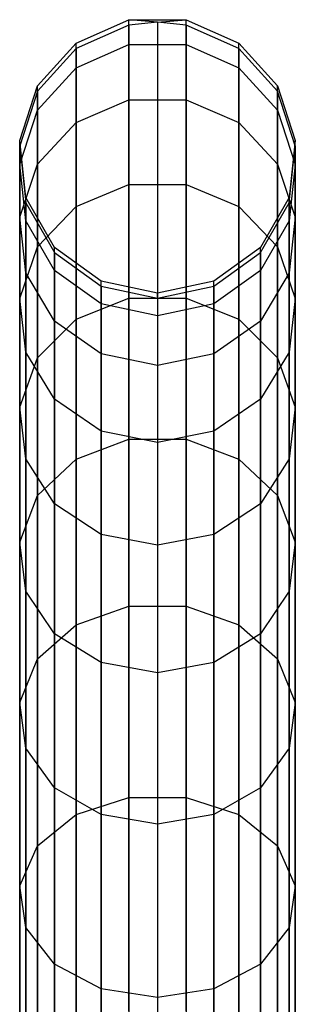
# Model space of a CAD drawing. Extents: x -189 to 189, y -189 to 189.
# Tile 311 of 591: x -0.99 to 0.99, y 182.32 to 189.44. Entities that reach past the tile are written whole.
import ezdxf

# ---------------------------------------------------------------- set-up
doc = ezdxf.new("R2010")
doc.units = 0
doc.header["$LTSCALE"] = 25.4
doc.layers.get('0').update_dxf_attribs({"linetype": 'CONTINUOUS'})

# ---------------------------------------------------------------- blocks, each defined once
blk = doc.blocks.new('CAMELEON-KENAI-C-12244_STL')
at = {"color": 0}
for p, q in [((-0.5878, 189.2742, -28.8192), (-0.2079, 189.4432, -28.8136)), ((-0.5878, 189.2742, -28.8192), (-0.2079, 189.4432, -28.8136)), ((-0.2079, 189.4034, -30.9634), (-0.5878, 189.2346, -30.9516)), ((-0.2079, 189.4034, -30.9634), (-0.5878, 189.2346, -30.9516)), ((0, 189.4252, -30.9649), (-0.2079, 189.4432, -28.8136)), ((-0.2079, 189.4432, -28.8136), (0.2079, 189.4432, -28.8136)), ((0, 189.4252, -30.9649), (-0.2079, 189.4432, -28.8136)), ((-0.2079, 189.4034, -30.9634), (-0.2079, 189.4432, -28.8136)), ((-0.2079, 189.4034, -30.9634), (-0.2079, 189.4432, -28.8136)), ((-0.2079, 189.2629, -26.6711), (-0.2079, 189.4432, -28.8136)), ((-0.2079, 189.2629, -26.6711), (-0.2079, 189.4432, -28.8136)), ((-0.2079, 189.4432, -28.8136), (0.2079, 189.4432, -28.8136)), ((0, 189.4252, -30.9649), (-0.2079, 189.4034, -30.9634)), ((0, 189.4252, -30.9649), (-0.2079, 189.4034, -30.9634)), ((-0.2079, 189.4034, -30.9634), (-0.2079, 181.7114, -140.9634)), ((-0.2079, 189.4034, -30.9634), (-0.2079, 181.7114, -140.9634)), ((0, 189.4252, -30.9649), (0.2079, 189.4432, -28.8136)), ((0, 189.4252, -30.9649), (0.2079, 189.4432, -28.8136)), ((0.2079, 189.4034, -30.9634), (0, 189.4252, -30.9649)), ((0, 189.4252, -30.9649), (0, 181.7332, -140.9649)), ((0, 189.4252, -30.9649), (0, 181.7332, -140.9649)), ((0.2079, 189.4034, -30.9634), (0, 189.4252, -30.9649)), ((0.2079, 189.4034, -30.9634), (0.2079, 189.4432, -28.8136)), ((0.2079, 189.4432, -28.8136), (0.5878, 189.2742, -28.8192)), ((0.2079, 189.4034, -30.9634), (0.2079, 189.4432, -28.8136)), ((0.2079, 189.2629, -26.6711), (0.2079, 189.4432, -28.8136)), ((0.2079, 189.2629, -26.6711), (0.2079, 189.4432, -28.8136)), ((0.2079, 189.4432, -28.8136), (0.5878, 189.2742, -28.8192)), ((0.5878, 189.2346, -30.9516), (0.2079, 189.4034, -30.9634)), ((0.2079, 189.4034, -30.9634), (0.2079, 181.7114, -140.9634)), ((0.5878, 189.2346, -30.9516), (0.2079, 189.4034, -30.9634)), ((0.2079, 189.4034, -30.9634), (0.2079, 181.7114, -140.9634)), ((-0.866, 188.9653, -28.8293), (-0.5878, 189.2742, -28.8192)), ((-0.866, 188.9653, -28.8293), (-0.5878, 189.2742, -28.8192)), ((-0.5878, 189.2346, -30.9516), (-0.5878, 189.2742, -28.8192)), ((-0.5878, 189.2346, -30.9516), (-0.5878, 189.2742, -28.8192)), ((-0.5878, 189.0953, -26.6939), (-0.5878, 189.2742, -28.8192)), ((-0.5878, 189.0953, -26.6939), (-0.5878, 189.2742, -28.8192)), ((-0.5878, 189.0953, -26.6939), (-0.2079, 189.2629, -26.6711)), ((-0.5878, 189.0953, -26.6939), (-0.2079, 189.2629, -26.6711)), ((-0.2079, 189.2629, -26.6711), (0.2079, 189.2629, -26.6711)), ((-0.2079, 188.8641, -24.5583), (-0.2079, 189.2629, -26.6711)), ((-0.2079, 188.8641, -24.5583), (-0.2079, 189.2629, -26.6711)), ((-0.2079, 189.2629, -26.6711), (0.2079, 189.2629, -26.6711)), ((0.2079, 189.2629, -26.6711), (0.5878, 189.0953, -26.6939)), ((0.2079, 188.8641, -24.5583), (0.2079, 189.2629, -26.6711)), ((0.2079, 188.8641, -24.5583), (0.2079, 189.2629, -26.6711)), ((0.2079, 189.2629, -26.6711), (0.5878, 189.0953, -26.6939)), ((0.5878, 189.2346, -30.9516), (0.5878, 189.2742, -28.8192)), ((0.5878, 189.2346, -30.9516), (0.5878, 189.2742, -28.8192)), ((0.5878, 189.2742, -28.8192), (0.866, 188.9653, -28.8293)), ((0.5878, 189.0953, -26.6939), (0.5878, 189.2742, -28.8192)), ((0.5878, 189.0953, -26.6939), (0.5878, 189.2742, -28.8192)), ((0.5878, 189.2742, -28.8192), (0.866, 188.9653, -28.8293)), ((-0.5878, 189.2346, -30.9516), (-0.866, 188.9264, -30.93)), ((-0.5878, 189.2346, -30.9516), (-0.866, 188.9264, -30.93)), ((-0.5878, 189.2346, -30.9516), (-0.5878, 181.5427, -140.9516)), ((-0.5878, 189.2346, -30.9516), (-0.5878, 181.5427, -140.9516)), ((0.866, 188.9264, -30.93), (0.5878, 189.2346, -30.9516)), ((0.5878, 189.2346, -30.9516), (0.5878, 181.5427, -140.9516)), ((0.866, 188.9264, -30.93), (0.5878, 189.2346, -30.9516)), ((0.5878, 189.2346, -30.9516), (0.5878, 181.5427, -140.9516)), ((-0.866, 188.7891, -26.7356), (-0.5878, 189.0953, -26.6939)), ((-0.866, 188.7891, -26.7356), (-0.5878, 189.0953, -26.6939)), ((-0.5878, 188.6997, -24.5981), (-0.5878, 189.0953, -26.6939)), ((-0.5878, 188.6997, -24.5981), (-0.5878, 189.0953, -26.6939)), ((0.5878, 189.0953, -26.6939), (0.866, 188.7891, -26.7356)), ((0.5878, 188.6997, -24.5981), (0.5878, 189.0953, -26.6939)), ((0.5878, 188.6997, -24.5981), (0.5878, 189.0953, -26.6939)), ((0.5878, 189.0953, -26.6939), (0.866, 188.7891, -26.7356)), ((-0.9945, 188.5701, -28.8422), (-0.866, 188.9653, -28.8293)), ((-0.9945, 188.5701, -28.8422), (-0.866, 188.9653, -28.8293)), ((-0.866, 188.9264, -30.93), (-0.9945, 188.5319, -30.9024)), ((-0.866, 188.9264, -30.93), (-0.9945, 188.5319, -30.9024)), ((-0.866, 188.9264, -30.93), (-0.866, 188.9653, -28.8293)), ((-0.866, 188.9264, -30.93), (-0.866, 188.9653, -28.8293)), ((-0.866, 188.7891, -26.7356), (-0.866, 188.9653, -28.8293)), ((-0.866, 188.7891, -26.7356), (-0.866, 188.9653, -28.8293)), ((-0.866, 188.9264, -30.93), (-0.866, 181.2344, -140.93)), ((-0.866, 188.9264, -30.93), (-0.866, 181.2344, -140.93)), ((0.866, 188.9264, -30.93), (0.866, 188.9653, -28.8293)), ((0.866, 188.9653, -28.8293), (0.9945, 188.5701, -28.8422)), ((0.866, 188.9264, -30.93), (0.866, 188.9653, -28.8293)), ((0.866, 188.7891, -26.7356), (0.866, 188.9653, -28.8293)), ((0.866, 188.7891, -26.7356), (0.866, 188.9653, -28.8293)), ((0.866, 188.9653, -28.8293), (0.9945, 188.5701, -28.8422)), ((0.9945, 188.5319, -30.9024), (0.866, 188.9264, -30.93)), ((0.866, 188.9264, -30.93), (0.866, 181.2344, -140.93)), ((0.9945, 188.5319, -30.9024), (0.866, 188.9264, -30.93)), ((0.866, 188.9264, -30.93), (0.866, 181.2344, -140.93)), ((-0.5878, 188.6997, -24.5981), (-0.2079, 188.8641, -24.5583)), ((-0.5878, 188.6997, -24.5981), (-0.2079, 188.8641, -24.5583)), ((-0.2079, 188.8641, -24.5583), (0.2079, 188.8641, -24.5583)), ((-0.2079, 188.2512, -22.4974), (-0.2079, 188.8641, -24.5583)), ((-0.2079, 188.2512, -22.4974), (-0.2079, 188.8641, -24.5583)), ((-0.2079, 188.8641, -24.5583), (0.2079, 188.8641, -24.5583)), ((0.2079, 188.8641, -24.5583), (0.5878, 188.6997, -24.5981)), ((0.2079, 188.2512, -22.4974), (0.2079, 188.8641, -24.5583)), ((0.2079, 188.2512, -22.4974), (0.2079, 188.8641, -24.5583)), ((0.2079, 188.8641, -24.5583), (0.5878, 188.6997, -24.5981)), ((-0.9945, 188.3972, -26.7889), (-0.866, 188.7891, -26.7356)), ((-0.9945, 188.3972, -26.7889), (-0.866, 188.7891, -26.7356)), ((-0.866, 188.3994, -24.6709), (-0.866, 188.7891, -26.7356)), ((-0.866, 188.3994, -24.6709), (-0.866, 188.7891, -26.7356)), ((0.866, 188.7891, -26.7356), (0.9945, 188.3972, -26.7889)), ((0.866, 188.3994, -24.6709), (0.866, 188.7891, -26.7356)), ((0.866, 188.3994, -24.6709), (0.866, 188.7891, -26.7356)), ((0.866, 188.7891, -26.7356), (0.9945, 188.3972, -26.7889)), ((-0.866, 188.3994, -24.6709), (-0.5878, 188.6997, -24.5981)), ((-0.866, 188.3994, -24.6709), (-0.5878, 188.6997, -24.5981)), ((-0.5878, 188.0918, -22.5538), (-0.5878, 188.6997, -24.5981)), ((-0.5878, 188.0918, -22.5538), (-0.5878, 188.6997, -24.5981)), ((0.5878, 188.6997, -24.5981), (0.866, 188.3994, -24.6709)), ((0.5878, 188.0918, -22.5538), (0.5878, 188.6997, -24.5981)), ((0.5878, 188.0918, -22.5538), (0.5878, 188.6997, -24.5981)), ((0.5878, 188.6997, -24.5981), (0.866, 188.3994, -24.6709)), ((-0.9945, 188.5319, -30.9024), (-0.9945, 188.5701, -28.8422)), ((-0.9945, 188.5319, -30.9024), (-0.9945, 188.5701, -28.8422)), ((-0.9511, 188.1568, -28.8557), (-0.9945, 188.5701, -28.8422)), ((-0.9945, 188.3972, -26.7889), (-0.9945, 188.5701, -28.8422)), ((-0.9511, 188.1568, -28.8557), (-0.9945, 188.5701, -28.8422)), ((-0.9945, 188.3972, -26.7889), (-0.9945, 188.5701, -28.8422)), ((0.9945, 188.5701, -28.8422), (0.9511, 188.1568, -28.8557)), ((0.9945, 188.5701, -28.8422), (0.9511, 188.1568, -28.8557)), ((0.9945, 188.5319, -30.9024), (0.9945, 188.5701, -28.8422)), ((0.9945, 188.5319, -30.9024), (0.9945, 188.5701, -28.8422)), ((0.9945, 188.3972, -26.7889), (0.9945, 188.5701, -28.8422)), ((0.9945, 188.3972, -26.7889), (0.9945, 188.5701, -28.8422)), ((-0.9945, 188.5319, -30.9024), (-0.9511, 188.1193, -30.8736)), ((-0.9945, 188.5319, -30.9024), (-0.9511, 188.1193, -30.8736)), ((-0.9945, 188.5319, -30.9024), (-0.9945, 180.8399, -140.9024)), ((-0.9945, 188.5319, -30.9024), (-0.9945, 180.8399, -140.9024)), ((0.9511, 188.1193, -30.8736), (0.9945, 188.5319, -30.9024)), ((0.9511, 188.1193, -30.8736), (0.9945, 188.5319, -30.9024)), ((0.9945, 188.5319, -30.9024), (0.9945, 180.8399, -140.9024)), ((0.9945, 188.5319, -30.9024), (0.9945, 180.8399, -140.9024)), ((-0.9945, 188.0151, -24.7641), (-0.866, 188.3994, -24.6709)), ((-0.9945, 188.0151, -24.7641), (-0.866, 188.3994, -24.6709)), ((-0.9511, 187.9875, -26.8446), (-0.9945, 188.3972, -26.7889)), ((-0.9945, 188.0151, -24.7641), (-0.9945, 188.3972, -26.7889)), ((-0.9511, 187.9875, -26.8446), (-0.9945, 188.3972, -26.7889)), ((-0.9945, 188.0151, -24.7641), (-0.9945, 188.3972, -26.7889)), ((-0.866, 187.8005, -22.657), (-0.866, 188.3994, -24.6709)), ((-0.866, 187.8005, -22.657), (-0.866, 188.3994, -24.6709)), ((0.866, 188.3994, -24.6709), (0.9945, 188.0151, -24.7641)), ((0.866, 187.8005, -22.657), (0.866, 188.3994, -24.6709)), ((0.866, 187.8005, -22.657), (0.866, 188.3994, -24.6709)), ((0.866, 188.3994, -24.6709), (0.9945, 188.0151, -24.7641)), ((0.9945, 188.3972, -26.7889), (0.9511, 187.9875, -26.8446)), ((0.9945, 188.3972, -26.7889), (0.9511, 187.9875, -26.8446)), ((0.9945, 188.0151, -24.7641), (0.9945, 188.3972, -26.7889)), ((0.9945, 188.0151, -24.7641), (0.9945, 188.3972, -26.7889)), ((-0.5878, 188.0918, -22.5538), (-0.2079, 188.2512, -22.4974)), ((-0.5878, 188.0918, -22.5538), (-0.2079, 188.2512, -22.4974)), ((-0.2079, 188.2512, -22.4974), (0.2079, 188.2512, -22.4974)), ((-0.2079, 187.4306, -20.51), (-0.2079, 188.2512, -22.4974)), ((-0.2079, 187.4306, -20.51), (-0.2079, 188.2512, -22.4974)), ((-0.2079, 188.2512, -22.4974), (0.2079, 188.2512, -22.4974)), ((0.2079, 188.2512, -22.4974), (0.5878, 188.0918, -22.5538)), ((0.2079, 187.4306, -20.51), (0.2079, 188.2512, -22.4974)), ((0.2079, 187.4306, -20.51), (0.2079, 188.2512, -22.4974)), ((0.2079, 188.2512, -22.4974), (0.5878, 188.0918, -22.5538)), ((-0.9511, 188.1193, -30.8736), (-0.9511, 188.1568, -28.8557)), ((-0.9511, 188.1193, -30.8736), (-0.9511, 188.1568, -28.8557)), ((-0.7431, 187.7968, -28.8675), (-0.9511, 188.1568, -28.8557)), ((-0.9511, 187.9875, -26.8446), (-0.9511, 188.1568, -28.8557)), ((-0.7431, 187.7968, -28.8675), (-0.9511, 188.1568, -28.8557)), ((-0.9511, 187.9875, -26.8446), (-0.9511, 188.1568, -28.8557)), ((0.9511, 188.1568, -28.8557), (0.7431, 187.7968, -28.8675)), ((0.9511, 188.1568, -28.8557), (0.7431, 187.7968, -28.8675)), ((0.9511, 188.1193, -30.8736), (0.9511, 188.1568, -28.8557)), ((0.9511, 188.1193, -30.8736), (0.9511, 188.1568, -28.8557)), ((0.9511, 187.9875, -26.8446), (0.9511, 188.1568, -28.8557)), ((0.9511, 187.9875, -26.8446), (0.9511, 188.1568, -28.8557)), ((-0.9511, 188.1193, -30.8736), (-0.7431, 187.7601, -30.8485)), ((-0.9511, 188.1193, -30.8736), (-0.7431, 187.7601, -30.8485)), ((-0.9511, 188.1193, -30.8736), (-0.9511, 180.4274, -140.8736)), ((-0.9511, 188.1193, -30.8736), (-0.9511, 180.4274, -140.8736)), ((-0.866, 187.8005, -22.657), (-0.5878, 188.0918, -22.5538)), ((-0.866, 187.8005, -22.657), (-0.5878, 188.0918, -22.5538)), ((-0.5878, 187.2777, -20.5825), (-0.5878, 188.0918, -22.5538)), ((-0.5878, 187.2777, -20.5825), (-0.5878, 188.0918, -22.5538)), ((0.5878, 188.0918, -22.5538), (0.866, 187.8005, -22.657)), ((0.5878, 187.2777, -20.5825), (0.5878, 188.0918, -22.5538)), ((0.5878, 187.2777, -20.5825), (0.5878, 188.0918, -22.5538)), ((0.5878, 188.0918, -22.5538), (0.866, 187.8005, -22.657)), ((0.7431, 187.7601, -30.8485), (0.9511, 188.1193, -30.8736)), ((0.7431, 187.7601, -30.8485), (0.9511, 188.1193, -30.8736)), ((0.9511, 188.1193, -30.8736), (0.9511, 180.4274, -140.8736)), ((0.9511, 188.1193, -30.8736), (0.9511, 180.4274, -140.8736)), ((-0.9511, 187.6132, -24.8615), (-0.9945, 188.0151, -24.7641)), ((-0.9945, 187.4277, -22.789), (-0.9945, 188.0151, -24.7641)), ((-0.9511, 187.6132, -24.8615), (-0.9945, 188.0151, -24.7641)), ((-0.9945, 187.4277, -22.789), (-0.9945, 188.0151, -24.7641)), ((-0.7431, 187.6306, -26.8932), (-0.9511, 187.9875, -26.8446)), ((-0.9511, 187.6132, -24.8615), (-0.9511, 187.9875, -26.8446)), ((-0.7431, 187.6306, -26.8932), (-0.9511, 187.9875, -26.8446)), ((-0.9511, 187.6132, -24.8615), (-0.9511, 187.9875, -26.8446)), ((0.9511, 187.9875, -26.8446), (0.7431, 187.6306, -26.8932)), ((0.9511, 187.9875, -26.8446), (0.7431, 187.6306, -26.8932)), ((0.9945, 188.0151, -24.7641), (0.9511, 187.6132, -24.8615)), ((0.9945, 188.0151, -24.7641), (0.9511, 187.6132, -24.8615)), ((0.9511, 187.6132, -24.8615), (0.9511, 187.9875, -26.8446)), ((0.9511, 187.6132, -24.8615), (0.9511, 187.9875, -26.8446)), ((0.9945, 187.4277, -22.789), (0.9945, 188.0151, -24.7641)), ((0.9945, 187.4277, -22.789), (0.9945, 188.0151, -24.7641)), ((-0.9945, 187.4277, -22.789), (-0.866, 187.8005, -22.657)), ((-0.9945, 187.4277, -22.789), (-0.866, 187.8005, -22.657)), ((-0.866, 186.9985, -20.7149), (-0.866, 187.8005, -22.657)), ((-0.866, 186.9985, -20.7149), (-0.866, 187.8005, -22.657)), ((-0.7431, 187.7601, -30.8485), (-0.7431, 187.7968, -28.8675)), ((-0.7431, 187.7601, -30.8485), (-0.7431, 187.7968, -28.8675)), ((-0.4067, 187.5526, -28.8755), (-0.7431, 187.7968, -28.8675)), ((-0.7431, 187.6306, -26.8932), (-0.7431, 187.7968, -28.8675)), ((-0.4067, 187.5526, -28.8755), (-0.7431, 187.7968, -28.8675)), ((-0.7431, 187.6306, -26.8932), (-0.7431, 187.7968, -28.8675)), ((0.7431, 187.7968, -28.8675), (0.4067, 187.5526, -28.8755)), ((0.7431, 187.7968, -28.8675), (0.4067, 187.5526, -28.8755)), ((0.7431, 187.7601, -30.8485), (0.7431, 187.7968, -28.8675)), ((0.7431, 187.7601, -30.8485), (0.7431, 187.7968, -28.8675)), ((0.7431, 187.6306, -26.8932), (0.7431, 187.7968, -28.8675)), ((0.7431, 187.6306, -26.8932), (0.7431, 187.7968, -28.8675)), ((0.866, 187.8005, -22.657), (0.9945, 187.4277, -22.789)), ((0.866, 186.9985, -20.7149), (0.866, 187.8005, -22.657)), ((0.866, 186.9985, -20.7149), (0.866, 187.8005, -22.657)), ((0.866, 187.8005, -22.657), (0.9945, 187.4277, -22.789)), ((-0.7431, 187.7601, -30.8485), (-0.4067, 187.5163, -30.8314)), ((-0.7431, 187.7601, -30.8485), (-0.4067, 187.5163, -30.8314)), ((-0.7431, 187.7601, -30.8485), (-0.7431, 180.0682, -140.8484)), ((-0.7431, 187.7601, -30.8485), (-0.7431, 180.0682, -140.8484)), ((0.4067, 187.5163, -30.8314), (0.7431, 187.7601, -30.8485)), ((0.4067, 187.5163, -30.8314), (0.7431, 187.7601, -30.8485)), ((0.7431, 187.7601, -30.8485), (0.7431, 180.0682, -140.8484)), ((0.7431, 187.7601, -30.8485), (0.7431, 180.0682, -140.8484)), ((-0.4067, 187.3884, -26.9262), (-0.7431, 187.6306, -26.8932)), ((-0.7431, 187.2632, -24.9463), (-0.7431, 187.6306, -26.8932)), ((-0.4067, 187.3884, -26.9262), (-0.7431, 187.6306, -26.8932)), ((-0.7431, 187.2632, -24.9463), (-0.7431, 187.6306, -26.8932)), ((0.7431, 187.6306, -26.8932), (0.4067, 187.3884, -26.9262)), ((0.7431, 187.6306, -26.8932), (0.4067, 187.3884, -26.9262)), ((0.7431, 187.2632, -24.9463), (0.7431, 187.6306, -26.8932)), ((0.7431, 187.2632, -24.9463), (0.7431, 187.6306, -26.8932)), ((-0.7431, 187.2632, -24.9463), (-0.9511, 187.6132, -24.8615)), ((-0.9511, 187.0379, -22.927), (-0.9511, 187.6132, -24.8615)), ((-0.7431, 187.2632, -24.9463), (-0.9511, 187.6132, -24.8615)), ((-0.9511, 187.0379, -22.927), (-0.9511, 187.6132, -24.8615)), ((-0.4067, 187.5163, -30.8314), (-0.4067, 187.5526, -28.8755)), ((-0.4067, 187.5163, -30.8314), (-0.4067, 187.5526, -28.8755)), ((0, 187.4662, -28.8783), (-0.4067, 187.5526, -28.8755)), ((-0.4067, 187.3884, -26.9262), (-0.4067, 187.5526, -28.8755)), ((0, 187.4662, -28.8783), (-0.4067, 187.5526, -28.8755)), ((-0.4067, 187.3884, -26.9262), (-0.4067, 187.5526, -28.8755)), ((0.4067, 187.5526, -28.8755), (0, 187.4662, -28.8783)), ((0.4067, 187.5526, -28.8755), (0, 187.4662, -28.8783)), ((0.4067, 187.5163, -30.8314), (0.4067, 187.5526, -28.8755)), ((0.4067, 187.5163, -30.8314), (0.4067, 187.5526, -28.8755)), ((0.4067, 187.3884, -26.9262), (0.4067, 187.5526, -28.8755)), ((0.4067, 187.3884, -26.9262), (0.4067, 187.5526, -28.8755)), ((0.9511, 187.6132, -24.8615), (0.7431, 187.2632, -24.9463)), ((0.9511, 187.6132, -24.8615), (0.7431, 187.2632, -24.9463)), ((0.9511, 187.0379, -22.927), (0.9511, 187.6132, -24.8615)), ((0.9511, 187.0379, -22.927), (0.9511, 187.6132, -24.8615)), ((-0.4067, 187.5163, -30.8314), (0, 187.4301, -30.8254)), ((-0.4067, 187.5163, -30.8314), (0, 187.4301, -30.8254)), ((-0.4067, 187.5163, -30.8314), (-0.4067, 179.8243, -140.8314)), ((-0.4067, 187.5163, -30.8314), (-0.4067, 179.8243, -140.8314)), ((0, 187.4301, -30.8254), (0.4067, 187.5163, -30.8314)), ((0, 187.4301, -30.8254), (0.4067, 187.5163, -30.8314)), ((0.4067, 187.5163, -30.8314), (0.4067, 179.8243, -140.8314)), ((0.4067, 187.5163, -30.8314), (0.4067, 179.8243, -140.8314)), ((-0.9511, 187.0379, -22.927), (-0.9945, 187.4277, -22.789)), ((-0.9945, 186.6412, -20.8844), (-0.9945, 187.4277, -22.789)), ((-0.9511, 187.0379, -22.927), (-0.9945, 187.4277, -22.789)), ((-0.9945, 186.6412, -20.8844), (-0.9945, 187.4277, -22.789)), ((-0.5878, 187.2777, -20.5825), (-0.2079, 187.4306, -20.51)), ((-0.5878, 187.2777, -20.5825), (-0.2079, 187.4306, -20.51)), ((-0.2079, 187.4306, -20.51), (0.2079, 187.4306, -20.51)), ((-0.2079, 186.4108, -18.6171), (-0.2079, 187.4306, -20.51)), ((-0.2079, 186.4108, -18.6171), (-0.2079, 187.4306, -20.51)), ((-0.2079, 187.4306, -20.51), (0.2079, 187.4306, -20.51)), ((0, 187.4301, -30.8254), (0, 187.4662, -28.8783)), ((0, 187.4301, -30.8254), (0, 187.4662, -28.8783)), ((0, 187.4662, -28.8783), (0, 187.3028, -26.9378)), ((0, 187.4662, -28.8783), (0, 187.3028, -26.9378)), ((0, 187.4301, -30.8254), (0, 179.7381, -140.8254)), ((0, 187.4301, -30.8254), (0, 179.7381, -140.8254)), ((0.2079, 187.4306, -20.51), (0.5878, 187.2777, -20.5825)), ((0.2079, 186.4108, -18.6171), (0.2079, 187.4306, -20.51)), ((0.2079, 186.4108, -18.6171), (0.2079, 187.4306, -20.51)), ((0.2079, 187.4306, -20.51), (0.5878, 187.2777, -20.5825)), ((0.9945, 187.4277, -22.789), (0.9511, 187.0379, -22.927)), ((0.9945, 187.4277, -22.789), (0.9511, 187.0379, -22.927)), ((0.9945, 186.6412, -20.8844), (0.9945, 187.4277, -22.789)), ((0.9945, 186.6412, -20.8844), (0.9945, 187.4277, -22.789)), ((0, 187.3028, -26.9378), (-0.4067, 187.3884, -26.9262)), ((-0.4067, 187.0257, -25.0039), (-0.4067, 187.3884, -26.9262)), ((0, 187.3028, -26.9378), (-0.4067, 187.3884, -26.9262)), ((-0.4067, 187.0257, -25.0039), (-0.4067, 187.3884, -26.9262)), ((0.4067, 187.3884, -26.9262), (0, 187.3028, -26.9378)), ((0.4067, 187.3884, -26.9262), (0, 187.3028, -26.9378)), ((0.4067, 187.0257, -25.0039), (0.4067, 187.3884, -26.9262)), ((0.4067, 187.0257, -25.0039), (0.4067, 187.3884, -26.9262)), ((-0.866, 186.9985, -20.7149), (-0.5878, 187.2777, -20.5825)), ((-0.866, 186.9985, -20.7149), (-0.5878, 187.2777, -20.5825)), ((-0.5878, 186.2662, -18.7048), (-0.5878, 187.2777, -20.5825)), ((-0.5878, 186.2662, -18.7048), (-0.5878, 187.2777, -20.5825)), ((0, 187.3028, -26.9378), (0, 186.9416, -25.0242)), ((0, 187.3028, -26.9378), (0, 186.9416, -25.0242)), ((0.5878, 187.2777, -20.5825), (0.866, 186.9985, -20.7149)), ((0.5878, 186.2662, -18.7048), (0.5878, 187.2777, -20.5825)), ((0.5878, 186.2662, -18.7048), (0.5878, 187.2777, -20.5825)), ((0.5878, 187.2777, -20.5825), (0.866, 186.9985, -20.7149)), ((-0.4067, 187.0257, -25.0039), (-0.7431, 187.2632, -24.9463)), ((-0.7431, 186.6984, -23.0472), (-0.7431, 187.2632, -24.9463)), ((-0.4067, 187.0257, -25.0039), (-0.7431, 187.2632, -24.9463)), ((-0.7431, 186.6984, -23.0472), (-0.7431, 187.2632, -24.9463)), ((0.7431, 187.2632, -24.9463), (0.4067, 187.0257, -25.0039)), ((0.7431, 187.2632, -24.9463), (0.4067, 187.0257, -25.0039)), ((0.7431, 186.6984, -23.0472), (0.7431, 187.2632, -24.9463)), ((0.7431, 186.6984, -23.0472), (0.7431, 187.2632, -24.9463)), ((-0.9945, 186.6412, -20.8844), (-0.866, 186.9985, -20.7149)), ((-0.9945, 186.6412, -20.8844), (-0.866, 186.9985, -20.7149)), ((-0.7431, 186.6984, -23.0472), (-0.9511, 187.0379, -22.927)), ((-0.9511, 186.2676, -21.0616), (-0.9511, 187.0379, -22.927)), ((-0.7431, 186.6984, -23.0472), (-0.9511, 187.0379, -22.927)), ((-0.9511, 186.2676, -21.0616), (-0.9511, 187.0379, -22.927)), ((-0.866, 186.002, -18.8651), (-0.866, 186.9985, -20.7149)), ((-0.866, 186.002, -18.8651), (-0.866, 186.9985, -20.7149)), ((0, 186.9416, -25.0242), (-0.4067, 187.0257, -25.0039)), ((-0.4067, 186.468, -23.1288), (-0.4067, 187.0257, -25.0039)), ((0, 186.9416, -25.0242), (-0.4067, 187.0257, -25.0039)), ((-0.4067, 186.468, -23.1288), (-0.4067, 187.0257, -25.0039)), ((0.4067, 187.0257, -25.0039), (0, 186.9416, -25.0242)), ((0.4067, 187.0257, -25.0039), (0, 186.9416, -25.0242)), ((0.4067, 186.468, -23.1288), (0.4067, 187.0257, -25.0039)), ((0.4067, 186.468, -23.1288), (0.4067, 187.0257, -25.0039)), ((0.9511, 187.0379, -22.927), (0.7431, 186.6984, -23.0472)), ((0.9511, 187.0379, -22.927), (0.7431, 186.6984, -23.0472)), ((0.866, 186.9985, -20.7149), (0.9945, 186.6412, -20.8844)), ((0.866, 186.002, -18.8651), (0.866, 186.9985, -20.7149)), ((0.866, 186.002, -18.8651), (0.866, 186.9985, -20.7149)), ((0.866, 186.9985, -20.7149), (0.9945, 186.6412, -20.8844)), ((0.9511, 186.2676, -21.0616), (0.9511, 187.0379, -22.927)), ((0.9511, 186.2676, -21.0616), (0.9511, 187.0379, -22.927)), ((0, 186.9416, -25.0242), (0, 186.3865, -23.1577)), ((0, 186.9416, -25.0242), (0, 186.3865, -23.1577)), ((-0.4067, 186.468, -23.1288), (-0.7431, 186.6984, -23.0472)), ((-0.7431, 185.9422, -21.2159), (-0.7431, 186.6984, -23.0472)), ((-0.4067, 186.468, -23.1288), (-0.7431, 186.6984, -23.0472)), ((-0.7431, 185.9422, -21.2159), (-0.7431, 186.6984, -23.0472)), ((0.7431, 186.6984, -23.0472), (0.4067, 186.468, -23.1288)), ((0.7431, 186.6984, -23.0472), (0.4067, 186.468, -23.1288)), ((0.7431, 185.9422, -21.2159), (0.7431, 186.6984, -23.0472)), ((0.7431, 185.9422, -21.2159), (0.7431, 186.6984, -23.0472)), ((-0.9511, 186.2676, -21.0616), (-0.9945, 186.6412, -20.8844)), ((-0.9945, 185.6639, -19.0703), (-0.9945, 186.6412, -20.8844)), ((-0.9511, 186.2676, -21.0616), (-0.9945, 186.6412, -20.8844)), ((-0.9945, 185.6639, -19.0703), (-0.9945, 186.6412, -20.8844)), ((0.9945, 186.6412, -20.8844), (0.9511, 186.2676, -21.0616)), ((0.9945, 186.6412, -20.8844), (0.9511, 186.2676, -21.0616)), ((0.9945, 185.6639, -19.0703), (0.9945, 186.6412, -20.8844)), ((0.9945, 185.6639, -19.0703), (0.9945, 186.6412, -20.8844)), ((-0.5878, 186.2662, -18.7048), (-0.2079, 186.4108, -18.6171)), ((-0.5878, 186.2662, -18.7048), (-0.2079, 186.4108, -18.6171)), ((0, 186.3865, -23.1577), (-0.4067, 186.468, -23.1288)), ((-0.4067, 185.7214, -21.3207), (-0.4067, 186.468, -23.1288)), ((0, 186.3865, -23.1577), (-0.4067, 186.468, -23.1288)), ((-0.4067, 185.7214, -21.3207), (-0.4067, 186.468, -23.1288)), ((-0.2079, 186.4108, -18.6171), (0.2079, 186.4108, -18.6171)), ((-0.2079, 185.2026, -16.8385), (-0.2079, 186.4108, -18.6171)), ((-0.2079, 185.2026, -16.8385), (-0.2079, 186.4108, -18.6171)), ((-0.2079, 186.4108, -18.6171), (0.2079, 186.4108, -18.6171)), ((0.4067, 186.468, -23.1288), (0, 186.3865, -23.1577)), ((0.4067, 186.468, -23.1288), (0, 186.3865, -23.1577)), ((0.2079, 186.4108, -18.6171), (0.5878, 186.2662, -18.7048)), ((0.2079, 185.2026, -16.8385), (0.2079, 186.4108, -18.6171)), ((0.2079, 185.2026, -16.8385), (0.2079, 186.4108, -18.6171)), ((0.2079, 186.4108, -18.6171), (0.5878, 186.2662, -18.7048)), ((0.4067, 185.7214, -21.3207), (0.4067, 186.468, -23.1288)), ((0.4067, 185.7214, -21.3207), (0.4067, 186.468, -23.1288)), ((0, 186.3865, -23.1577), (0, 185.6432, -21.3577)), ((0, 186.3865, -23.1577), (0, 185.6432, -21.3577)), ((-0.7431, 185.9422, -21.2159), (-0.9511, 186.2676, -21.0616)), ((-0.9511, 185.3104, -19.2848), (-0.9511, 186.2676, -21.0616)), ((-0.7431, 185.9422, -21.2159), (-0.9511, 186.2676, -21.0616)), ((-0.9511, 185.3104, -19.2848), (-0.9511, 186.2676, -21.0616)), ((-0.866, 186.002, -18.8651), (-0.5878, 186.2662, -18.7048)), ((-0.866, 186.002, -18.8651), (-0.5878, 186.2662, -18.7048)), ((-0.5878, 185.0678, -16.9406), (-0.5878, 186.2662, -18.7048)), ((-0.5878, 185.0678, -16.9406), (-0.5878, 186.2662, -18.7048)), ((0.5878, 186.2662, -18.7048), (0.866, 186.002, -18.8651)), ((0.5878, 185.0678, -16.9406), (0.5878, 186.2662, -18.7048)), ((0.5878, 185.0678, -16.9406), (0.5878, 186.2662, -18.7048)), ((0.5878, 186.2662, -18.7048), (0.866, 186.002, -18.8651)), ((0.9511, 186.2676, -21.0616), (0.7431, 185.9422, -21.2159)), ((0.9511, 186.2676, -21.0616), (0.7431, 185.9422, -21.2159)), ((0.9511, 185.3104, -19.2848), (0.9511, 186.2676, -21.0616)), ((0.9511, 185.3104, -19.2848), (0.9511, 186.2676, -21.0616)), ((-0.9945, 185.6639, -19.0703), (-0.866, 186.002, -18.8651)), ((-0.9945, 185.6639, -19.0703), (-0.866, 186.002, -18.8651)), ((-0.866, 184.8214, -17.1271), (-0.866, 186.002, -18.8651)), ((-0.866, 184.8214, -17.1271), (-0.866, 186.002, -18.8651)), ((0.866, 186.002, -18.8651), (0.9945, 185.6639, -19.0703)), ((0.866, 184.8214, -17.1271), (0.866, 186.002, -18.8651)), ((0.866, 184.8214, -17.1271), (0.866, 186.002, -18.8651)), ((0.866, 186.002, -18.8651), (0.9945, 185.6639, -19.0703)), ((-0.4067, 185.7214, -21.3207), (-0.7431, 185.9422, -21.2159)), ((-0.7431, 185.0025, -19.4717), (-0.7431, 185.9422, -21.2159)), ((-0.4067, 185.7214, -21.3207), (-0.7431, 185.9422, -21.2159)), ((-0.7431, 185.0025, -19.4717), (-0.7431, 185.9422, -21.2159)), ((0.7431, 185.9422, -21.2159), (0.4067, 185.7214, -21.3207)), ((0.7431, 185.9422, -21.2159), (0.4067, 185.7214, -21.3207)), ((0.7431, 185.0025, -19.4717), (0.7431, 185.9422, -21.2159)), ((0.7431, 185.0025, -19.4717), (0.7431, 185.9422, -21.2159)), ((0, 185.6432, -21.3577), (-0.4067, 185.7214, -21.3207)), ((-0.4067, 184.7936, -19.5985), (-0.4067, 185.7214, -21.3207)), ((0, 185.6432, -21.3577), (-0.4067, 185.7214, -21.3207)), ((-0.4067, 184.7936, -19.5985), (-0.4067, 185.7214, -21.3207)), ((0.4067, 185.7214, -21.3207), (0, 185.6432, -21.3577)), ((0.4067, 185.7214, -21.3207), (0, 185.6432, -21.3577)), ((0.4067, 184.7936, -19.5985), (0.4067, 185.7214, -21.3207)), ((0.4067, 184.7936, -19.5985), (0.4067, 185.7214, -21.3207)), ((-0.9511, 185.3104, -19.2848), (-0.9945, 185.6639, -19.0703)), ((-0.9945, 184.5061, -17.3658), (-0.9945, 185.6639, -19.0703)), ((-0.9511, 185.3104, -19.2848), (-0.9945, 185.6639, -19.0703)), ((-0.9945, 184.5061, -17.3658), (-0.9945, 185.6639, -19.0703)), ((0, 185.6432, -21.3577), (0, 184.7197, -19.6433)), ((0, 185.6432, -21.3577), (0, 184.7197, -19.6433)), ((0.9945, 185.6639, -19.0703), (0.9511, 185.3104, -19.2848)), ((0.9945, 185.6639, -19.0703), (0.9511, 185.3104, -19.2848)), ((0.9945, 184.5061, -17.3658), (0.9945, 185.6639, -19.0703)), ((0.9945, 184.5061, -17.3658), (0.9945, 185.6639, -19.0703)), ((-0.7431, 185.0025, -19.4717), (-0.9511, 185.3104, -19.2848)), ((-0.9511, 184.1763, -17.6154), (-0.9511, 185.3104, -19.2848)), ((-0.7431, 185.0025, -19.4717), (-0.9511, 185.3104, -19.2848)), ((-0.9511, 184.1763, -17.6154), (-0.9511, 185.3104, -19.2848)), ((0.9511, 185.3104, -19.2848), (0.7431, 185.0025, -19.4717)), ((0.9511, 185.3104, -19.2848), (0.7431, 185.0025, -19.4717)), ((0.9511, 184.1763, -17.6154), (0.9511, 185.3104, -19.2848)), ((0.9511, 184.1763, -17.6154), (0.9511, 185.3104, -19.2848)), ((-0.5878, 185.0678, -16.9406), (-0.2079, 185.2026, -16.8385)), ((-0.5878, 185.0678, -16.9406), (-0.2079, 185.2026, -16.8385)), ((-0.2079, 185.2026, -16.8385), (0.2079, 185.2026, -16.8385)), ((-0.2079, 183.8188, -15.1929), (-0.2079, 185.2026, -16.8385)), ((-0.2079, 183.8188, -15.1929), (-0.2079, 185.2026, -16.8385)), ((-0.2079, 185.2026, -16.8385), (0.2079, 185.2026, -16.8385)), ((0.2079, 185.2026, -16.8385), (0.5878, 185.0678, -16.9406)), ((0.2079, 183.8188, -15.1929), (0.2079, 185.2026, -16.8385)), ((0.2079, 183.8188, -15.1929), (0.2079, 185.2026, -16.8385)), ((0.2079, 185.2026, -16.8385), (0.5878, 185.0678, -16.9406)), ((-0.866, 184.8214, -17.1271), (-0.5878, 185.0678, -16.9406)), ((-0.866, 184.8214, -17.1271), (-0.5878, 185.0678, -16.9406)), ((-0.5878, 183.6951, -15.3083), (-0.5878, 185.0678, -16.9406)), ((-0.5878, 183.6951, -15.3083), (-0.5878, 185.0678, -16.9406)), ((0.5878, 185.0678, -16.9406), (0.866, 184.8214, -17.1271)), ((0.5878, 183.6951, -15.3083), (0.5878, 185.0678, -16.9406)), ((0.5878, 183.6951, -15.3083), (0.5878, 185.0678, -16.9406)), ((0.5878, 185.0678, -16.9406), (0.866, 184.8214, -17.1271)), ((-0.4067, 184.7936, -19.5985), (-0.7431, 185.0025, -19.4717)), ((-0.7431, 183.8892, -17.8327), (-0.7431, 185.0025, -19.4717)), ((-0.4067, 184.7936, -19.5985), (-0.7431, 185.0025, -19.4717)), ((-0.7431, 183.8892, -17.8327), (-0.7431, 185.0025, -19.4717)), ((0.7431, 185.0025, -19.4717), (0.4067, 184.7936, -19.5985)), ((0.7431, 185.0025, -19.4717), (0.4067, 184.7936, -19.5985)), ((0.7431, 183.8892, -17.8327), (0.7431, 185.0025, -19.4717)), ((0.7431, 183.8892, -17.8327), (0.7431, 185.0025, -19.4717)), ((-0.9945, 184.5061, -17.3658), (-0.866, 184.8214, -17.1271)), ((-0.9945, 184.5061, -17.3658), (-0.866, 184.8214, -17.1271)), ((-0.866, 183.4691, -15.519), (-0.866, 184.8214, -17.1271)), ((-0.866, 183.4691, -15.519), (-0.866, 184.8214, -17.1271)), ((0, 184.7197, -19.6433), (-0.4067, 184.7936, -19.5985)), ((-0.4067, 183.6944, -17.9803), (-0.4067, 184.7936, -19.5985)), ((0, 184.7197, -19.6433), (-0.4067, 184.7936, -19.5985)), ((-0.4067, 183.6944, -17.9803), (-0.4067, 184.7936, -19.5985)), ((0.4067, 184.7936, -19.5985), (0, 184.7197, -19.6433)), ((0.4067, 184.7936, -19.5985), (0, 184.7197, -19.6433)), ((0.4067, 183.6944, -17.9803), (0.4067, 184.7936, -19.5985)), ((0.4067, 183.6944, -17.9803), (0.4067, 184.7936, -19.5985)), ((0.866, 184.8214, -17.1271), (0.9945, 184.5061, -17.3658)), ((0.866, 183.4691, -15.519), (0.866, 184.8214, -17.1271)), ((0.866, 183.4691, -15.519), (0.866, 184.8214, -17.1271)), ((0.866, 184.8214, -17.1271), (0.9945, 184.5061, -17.3658)), ((0, 184.7197, -19.6433), (0, 183.6254, -18.0324)), ((0, 184.7197, -19.6433), (0, 183.6254, -18.0324)), ((-0.9511, 184.1763, -17.6154), (-0.9945, 184.5061, -17.3658)), ((-0.9945, 183.1799, -15.7887), (-0.9945, 184.5061, -17.3658)), ((-0.9511, 184.1763, -17.6154), (-0.9945, 184.5061, -17.3658)), ((-0.9945, 183.1799, -15.7887), (-0.9945, 184.5061, -17.3658)), ((0.9945, 184.5061, -17.3658), (0.9511, 184.1763, -17.6154)), ((0.9945, 184.5061, -17.3658), (0.9511, 184.1763, -17.6154)), ((0.9945, 183.1799, -15.7887), (0.9945, 184.5061, -17.3658)), ((0.9945, 183.1799, -15.7887), (0.9945, 184.5061, -17.3658)), ((-0.7431, 183.8892, -17.8327), (-0.9511, 184.1763, -17.6154)), ((-0.9511, 182.8774, -16.0708), (-0.9511, 184.1763, -17.6154)), ((-0.7431, 183.8892, -17.8327), (-0.9511, 184.1763, -17.6154)), ((-0.9511, 182.8774, -16.0708), (-0.9511, 184.1763, -17.6154)), ((0.9511, 184.1763, -17.6154), (0.7431, 183.8892, -17.8327)), ((0.9511, 184.1763, -17.6154), (0.7431, 183.8892, -17.8327)), ((0.9511, 182.8774, -16.0708), (0.9511, 184.1763, -17.6154)), ((0.9511, 182.8774, -16.0708), (0.9511, 184.1763, -17.6154)), ((-0.4067, 183.6944, -17.9803), (-0.7431, 183.8892, -17.8327)), ((-0.7431, 182.614, -16.3164), (-0.7431, 183.8892, -17.8327)), ((-0.4067, 183.6944, -17.9803), (-0.7431, 183.8892, -17.8327)), ((-0.7431, 182.614, -16.3164), (-0.7431, 183.8892, -17.8327)), ((0.7431, 183.8892, -17.8327), (0.4067, 183.6944, -17.9803)), ((0.7431, 183.8892, -17.8327), (0.4067, 183.6944, -17.9803)), ((0.7431, 182.614, -16.3164), (0.7431, 183.8892, -17.8327)), ((0.7431, 182.614, -16.3164), (0.7431, 183.8892, -17.8327)), ((-0.5878, 183.6951, -15.3083), (-0.2079, 183.8188, -15.1929)), ((-0.5878, 183.6951, -15.3083), (-0.2079, 183.8188, -15.1929)), ((-0.2079, 183.8188, -15.1929), (0.2079, 183.8188, -15.1929)), ((-0.2079, 182.2737, -13.6976), (-0.2079, 183.8188, -15.1929)), ((-0.2079, 182.2737, -13.6976), (-0.2079, 183.8188, -15.1929)), ((-0.2079, 183.8188, -15.1929), (0.2079, 183.8188, -15.1929)), ((0.2079, 183.8188, -15.1929), (0.5878, 183.6951, -15.3083)), ((0.2079, 182.2737, -13.6976), (0.2079, 183.8188, -15.1929)), ((0.2079, 182.2737, -13.6976), (0.2079, 183.8188, -15.1929)), ((0.2079, 183.8188, -15.1929), (0.5878, 183.6951, -15.3083)), ((-0.866, 183.4691, -15.519), (-0.5878, 183.6951, -15.3083)), ((-0.866, 183.4691, -15.519), (-0.5878, 183.6951, -15.3083)), ((-0.5878, 182.1625, -13.8251), (-0.5878, 183.6951, -15.3083)), ((-0.5878, 182.1625, -13.8251), (-0.5878, 183.6951, -15.3083)), ((0, 183.6254, -18.0324), (-0.4067, 183.6944, -17.9803)), ((-0.4067, 182.4353, -16.4831), (-0.4067, 183.6944, -17.9803)), ((0, 183.6254, -18.0324), (-0.4067, 183.6944, -17.9803)), ((-0.4067, 182.4353, -16.4831), (-0.4067, 183.6944, -17.9803)), ((0.4067, 183.6944, -17.9803), (0, 183.6254, -18.0324)), ((0.4067, 183.6944, -17.9803), (0, 183.6254, -18.0324)), ((0.4067, 182.4353, -16.4831), (0.4067, 183.6944, -17.9803)), ((0.4067, 182.4353, -16.4831), (0.4067, 183.6944, -17.9803)), ((0.5878, 183.6951, -15.3083), (0.866, 183.4691, -15.519)), ((0.5878, 182.1625, -13.8251), (0.5878, 183.6951, -15.3083)), ((0.5878, 182.1625, -13.8251), (0.5878, 183.6951, -15.3083)), ((0.5878, 183.6951, -15.3083), (0.866, 183.4691, -15.519)), ((0, 183.6254, -18.0324), (0, 182.372, -16.542)), ((0, 183.6254, -18.0324), (0, 182.372, -16.542)), ((-0.9945, 183.1799, -15.7887), (-0.866, 183.4691, -15.519)), ((-0.9945, 183.1799, -15.7887), (-0.866, 183.4691, -15.519)), ((-0.866, 181.9593, -14.0578), (-0.866, 183.4691, -15.519)), ((-0.866, 181.9593, -14.0578), (-0.866, 183.4691, -15.519)), ((0.866, 183.4691, -15.519), (0.9945, 183.1799, -15.7887)), ((0.866, 181.9593, -14.0578), (0.866, 183.4691, -15.519)), ((0.866, 181.9593, -14.0578), (0.866, 183.4691, -15.519)), ((0.866, 183.4691, -15.519), (0.9945, 183.1799, -15.7887)), ((-0.9511, 182.8774, -16.0708), (-0.9945, 183.1799, -15.7887)), ((-0.9945, 181.6991, -14.3557), (-0.9945, 183.1799, -15.7887)), ((-0.9511, 182.8774, -16.0708), (-0.9945, 183.1799, -15.7887)), ((-0.9945, 181.6991, -14.3557), (-0.9945, 183.1799, -15.7887)), ((0.9945, 183.1799, -15.7887), (0.9511, 182.8774, -16.0708)), ((0.9945, 183.1799, -15.7887), (0.9511, 182.8774, -16.0708)), ((0.9945, 181.6991, -14.3557), (0.9945, 183.1799, -15.7887)), ((0.9945, 181.6991, -14.3557), (0.9945, 183.1799, -15.7887)), ((-0.7431, 182.614, -16.3164), (-0.9511, 182.8774, -16.0708)), ((-0.9511, 181.4272, -14.6672), (-0.9511, 182.8774, -16.0708)), ((-0.7431, 182.614, -16.3164), (-0.9511, 182.8774, -16.0708)), ((-0.9511, 181.4272, -14.6672), (-0.9511, 182.8774, -16.0708)), ((0.9511, 182.8774, -16.0708), (0.7431, 182.614, -16.3164)), ((0.9511, 182.8774, -16.0708), (0.7431, 182.614, -16.3164)), ((0.9511, 181.4272, -14.6672), (0.9511, 182.8774, -16.0708)), ((0.9511, 181.4272, -14.6672), (0.9511, 182.8774, -16.0708)), ((-0.4067, 182.4353, -16.4831), (-0.7431, 182.614, -16.3164)), ((-0.7431, 181.1903, -14.9385), (-0.7431, 182.614, -16.3164)), ((-0.4067, 182.4353, -16.4831), (-0.7431, 182.614, -16.3164)), ((-0.7431, 181.1903, -14.9385), (-0.7431, 182.614, -16.3164)), ((0.7431, 182.614, -16.3164), (0.4067, 182.4353, -16.4831)), ((0.7431, 182.614, -16.3164), (0.4067, 182.4353, -16.4831)), ((0.7431, 181.1903, -14.9385), (0.7431, 182.614, -16.3164)), ((0.7431, 181.1903, -14.9385), (0.7431, 182.614, -16.3164)), ((0, 182.372, -16.542), (-0.4067, 182.4353, -16.4831)), ((-0.4067, 181.0296, -15.1226), (-0.4067, 182.4353, -16.4831)), ((0, 182.372, -16.542), (-0.4067, 182.4353, -16.4831)), ((-0.4067, 181.0296, -15.1226), (-0.4067, 182.4353, -16.4831)), ((0.4067, 182.4353, -16.4831), (0, 182.372, -16.542)), ((0.4067, 182.4353, -16.4831), (0, 182.372, -16.542)), ((0.4067, 181.0296, -15.1226), (0.4067, 182.4353, -16.4831)), ((0.4067, 181.0296, -15.1226), (0.4067, 182.4353, -16.4831)), ((0, 182.372, -16.542), (0, 180.9727, -15.1878)), ((0, 182.372, -16.542), (0, 180.9727, -15.1878))]:
    blk.add_line(p, q, dxfattribs=at)

msp = doc.modelspace()

# ---------------------------------------------------------------- block references
at = {"color": 0}
msp.add_blockref('CAMELEON-KENAI-C-12244_STL', (0, 0), dxfattribs=at)

doc.saveas('drawing.dxf')
